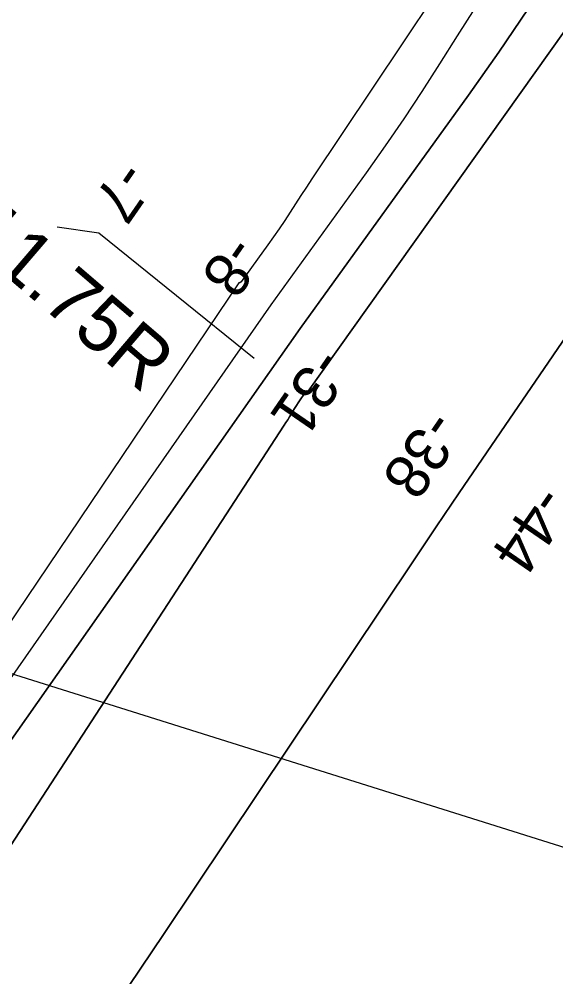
# Model space of a CAD drawing. Extents: x 3905714 to 3926767, y 183354 to 205755.
# Drawn here: x 3913790 to 3914196, y 189560 to 190284 of the extents above; entities that cross this region are included whole.
import ezdxf

# ---------------------------------------------------------------- set-up
doc = ezdxf.new("R2010")
doc.units = 0
for name, color, linetype in [('V-LEVE-TOET', 7, 'Continuous'), ('V-RIVR-JETY', 7, 'Continuous'), ('V-RIVR-RANG', 7, 'Continuous'), ('V-STRM-FMON', 7, 'Continuous'), ('V-TOPO-DPTH', 7, 'Continuous'), ('V-TOPO-MINR', 7, 'Continuous'), ('V-UTIL-LINE', 7, 'Continuous')]:
    doc.layers.add(name, color=color, linetype=linetype)

msp = doc.modelspace()

# ---------------------------------------------------------------- linework, layer by layer
at = {"layer": 'V-LEVE-TOET'}
msp.add_lwpolyline([(3913818.99, 190126.81), (3913850.5, 190122.28), (3913967.92, 190027.68)], dxfattribs=at)
at = {"layer": 'V-TOPO-DPTH'}
for points in [[(3913151.89, 188719.91), (3913452.61, 189159.78), (3913473.85, 189190.84), (3913495.09, 189221.9), (3913516.34, 189252.96), (3913537.6, 189284.02), (3913558.74, 189315.14), (3913579.75, 189346.37), (3913600.53, 189377.74), (3913621.16, 189409.2), (3913990.61, 189976.85), (3913991.96, 189978.96), (3913993.3, 189981.08), (3913994.61, 189983.22), (3913995.9, 189985.36), (3913997.19, 189987.51), (3913998.52, 189989.63), (3913999.88, 189991.73), (3914001.27, 189993.82), (3914007.13, 190002.45), (3914007.45, 190002.72), (3914007.65, 190002.78), (3914008.82, 190002.72), (3914466.37, 190645.48)], [(3913151.89, 188719.91), (3913452.61, 189159.78), (3913473.85, 189190.84), (3913495.09, 189221.9), (3913516.34, 189252.96), (3913537.6, 189284.02), (3913558.74, 189315.14), (3913579.75, 189346.37), (3913600.53, 189377.74), (3913621.16, 189409.2), (3913990.61, 189976.85), (3913991.96, 189978.96), (3913993.3, 189981.08), (3913994.61, 189983.22), (3913995.9, 189985.36), (3913997.19, 189987.51), (3913998.52, 189989.63), (3913999.88, 189991.73), (3914001.27, 189993.82), (3914007.13, 190002.45), (3914007.45, 190002.72), (3914007.65, 190002.78), (3914008.82, 190002.72), (3914466.37, 190645.48)], [(3914334.85, 190646.5), (3914011.64, 190163.24), (3914007.48, 190156.98), (3914003.34, 190150.69), (3913999.23, 190144.39), (3913995.15, 190138.07), (3913991.03, 190131.78), (3913986.85, 190125.53), (3913982.56, 190119.34), (3913978.21, 190113.21), (3913958.17, 190085.44), (3913957, 190084.58), (3913956.3, 190084.49), (3913523.53, 189442.45)], [(3913118.56, 188826.23), (3913500.65, 189334.62), (3913517.9, 189358.09), (3913534.8, 189381.8), (3913551.18, 189405.87), (3913567.22, 189430.18), (3914002.78, 190050.13), (3914130.11, 190226.56), (3914152.91, 190258.95), (3914175.19, 190291.69)], [(3914175.19, 190291.69), (3914152.91, 190258.95), (3914130.11, 190226.56), (3914002.78, 190050.13), (3913567.22, 189430.18), (3913551.18, 189405.87), (3913534.8, 189381.8), (3913517.9, 189358.09), (3913500.65, 189334.62), (3913118.56, 188826.23)], [(3914375.67, 190294.99), (3914157.79, 189976.78), (3914140.37, 189951.25), (3914123, 189925.68), (3914105.71, 189900.04), (3914088.48, 189874.38), (3913899.97, 189592.54), (3913864.13, 189539.35), (3913828.05, 189486.32), (3913791.61, 189433.53), (3913754.93, 189380.91), (3913695.09, 189295.67), (3913688.1, 189285.83), (3913681.04, 189276.04), (3913673.87, 189266.33), (3913666.62, 189256.67), (3913597.65, 189165.74), (3913555.82, 189110.7), (3913513.93, 189055.69), (3913471.94, 189000.76), (3913429.9, 188945.87), (3913226.49, 188680.76)], [(3913226.49, 188680.76), (3913429.9, 188945.87), (3913471.94, 189000.76), (3913513.93, 189055.69), (3913555.82, 189110.7), (3913597.65, 189165.74), (3913666.62, 189256.67), (3913673.87, 189266.33), (3913681.04, 189276.04), (3913688.1, 189285.83), (3913695.09, 189295.67), (3913754.93, 189380.91), (3913791.61, 189433.53), (3913828.05, 189486.32), (3913864.13, 189539.35), (3913899.97, 189592.54), (3914088.48, 189874.38), (3914105.71, 189900.04), (3914123, 189925.68), (3914140.37, 189951.25), (3914157.79, 189976.78), (3914375.67, 190294.99)]]:
    msp.add_lwpolyline(points, dxfattribs=at)
at = {"layer": 'V-TOPO-MINR'}
for points in [[(3914466.37, 190645.48), (3914008.82, 190002.72), (3914007.65, 190002.78), (3914007.45, 190002.72), (3914007.13, 190002.45), (3914001.27, 189993.82), (3913999.88, 189991.73), (3913998.52, 189989.63), (3913997.19, 189987.51), (3913995.9, 189985.36), (3913994.61, 189983.22), (3913993.3, 189981.08), (3913991.96, 189978.96), (3913990.61, 189976.85), (3913621.16, 189409.2), (3913600.53, 189377.74), (3913579.75, 189346.37), (3913558.74, 189315.14), (3913537.6, 189284.02), (3913516.34, 189252.96), (3913495.09, 189221.9), (3913473.85, 189190.84), (3913452.61, 189159.78), (3913151.89, 188719.91)], [(3914334.85, 190646.5), (3914011.64, 190163.24), (3914007.48, 190156.98), (3914003.34, 190150.69), (3913999.23, 190144.39), (3913995.15, 190138.07), (3913991.03, 190131.78), (3913986.85, 190125.53), (3913982.56, 190119.34), (3913978.21, 190113.21), (3913958.17, 190085.44), (3913957, 190084.58), (3913956.3, 190084.49), (3913523.53, 189442.45)], [(3914134.9, 190292.29), (3914121.52, 190271.31), (3914108.22, 190250.28), (3914094.79, 190229.33), (3914081.09, 190208.56), (3914066.99, 190188.07), (3914052.62, 190167.75), (3913980.61, 190067.97), (3913586.17, 189502.32), (3913539.01, 189425.96), (3913528.94, 189410.17), (3913518.58, 189394.6), (3913507.78, 189379.32), (3913496.67, 189364.25), (3913359.26, 189183.27), (3913306.53, 189113.47), (3913254.02, 189043.51), (3913201.85, 188973.29), (3913149.89, 188902.92), (3913060.6, 188781.35)], [(3914175.19, 190291.69), (3914152.91, 190258.95), (3914130.11, 190226.56), (3914002.78, 190050.13), (3913567.22, 189430.18), (3913551.18, 189405.87), (3913534.8, 189381.8), (3913517.9, 189358.09), (3913500.65, 189334.62), (3913118.56, 188826.23)], [(3914375.67, 190294.99), (3914157.79, 189976.78), (3914140.37, 189951.25), (3914123, 189925.68), (3914105.71, 189900.04), (3914088.48, 189874.38), (3913899.97, 189592.54), (3913864.13, 189539.35), (3913828.05, 189486.32), (3913791.61, 189433.53), (3913754.93, 189380.91), (3913695.09, 189295.67), (3913688.1, 189285.83), (3913681.04, 189276.04), (3913673.87, 189266.33), (3913666.62, 189256.67), (3913597.65, 189165.74), (3913555.82, 189110.7), (3913513.93, 189055.69), (3913471.94, 189000.76), (3913429.9, 188945.87), (3913226.49, 188680.76)]]:
    msp.add_lwpolyline(points, dxfattribs=at)
at = {"layer": 'V-UTIL-LINE'}
msp.add_line((3913397.11, 189910.63), (3915961.04, 189105.53), dxfattribs=at)

# ---------------------------------------------------------------- texts
at = {"layer": 'V-RIVR-JETY'}
msp.add_text('OUTLET 11.8W', height=41.9999, rotation=325.62845, dxfattribs=at).set_placement((3913527.93, 189628.36))
at = {"layer": 'V-RIVR-RANG'}
for s, rotation, p in [('-7', 235.31833, (3913867, 190178.84)), ('-8', 235.31833, (3913949.53, 190122.36)), ('-31', 235.45775, (3914015.7, 190037.45)), ('-38', 235.45775, (3914100.25, 189990.48)), ('-44', 235.45775, (3914182.83, 189933.43))]:
    msp.add_text(s, height=33.5, rotation=rotation, dxfattribs=at).set_placement(p)
at = {"layer": 'V-STRM-FMON'}
msp.add_text('11.75R', height=42, rotation=319.42743, dxfattribs=at).set_placement((3913746.51, 190118.22))

doc.saveas('drawing.dxf')
